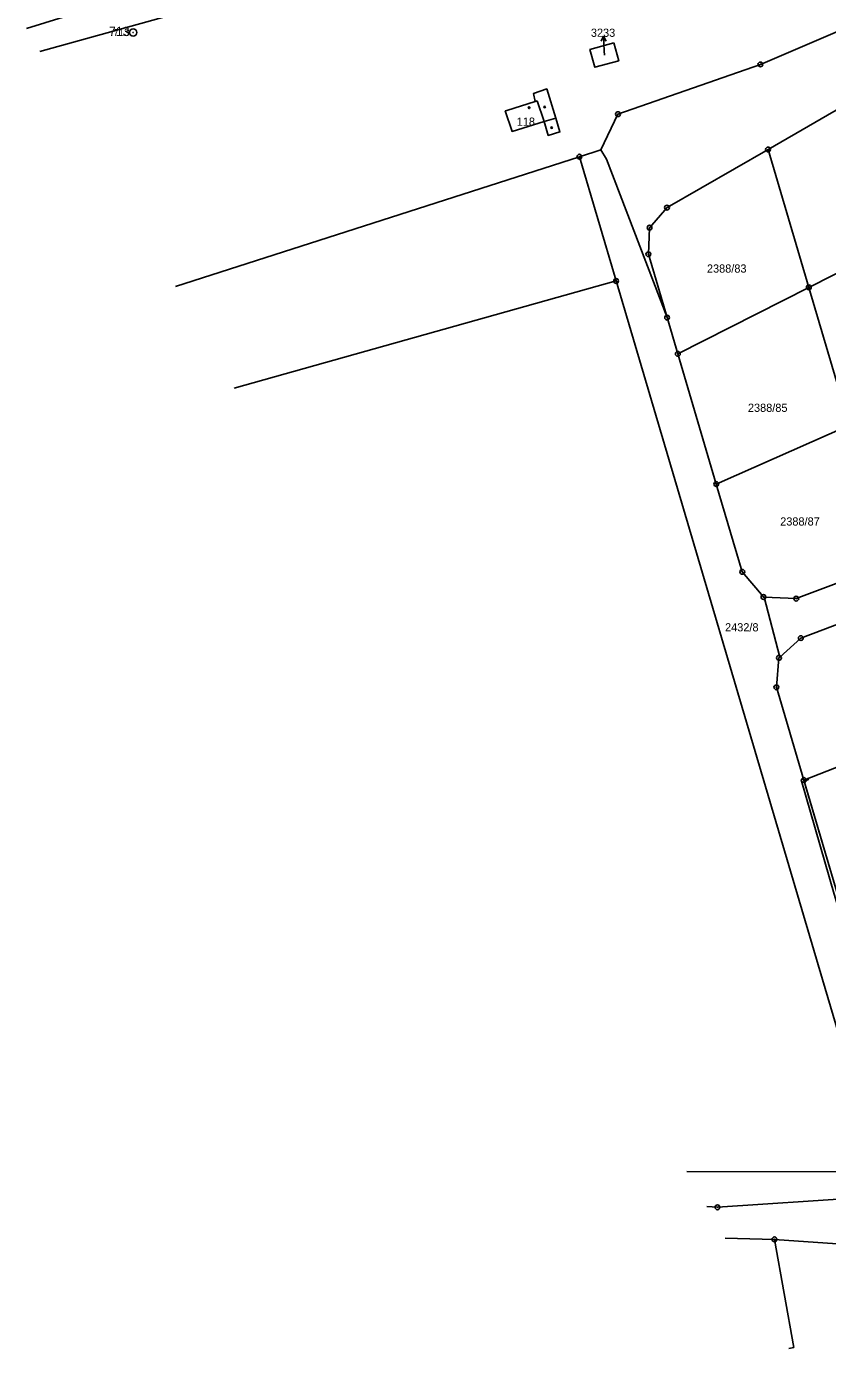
# Model space of a CAD drawing. Extents: x -758836 to -757729, y -1175316 to -1174366.
# Drawn here: x -758752.5 to -758586.1, y -1175287.9 to -1175013.2 of the extents above; entities that cross this region are included whole.
import ezdxf

# ---------------------------------------------------------------- set-up
doc = ezdxf.new("R2010")
doc.units = 0
for name, color, linetype in [('Hranice parcel', 7, 'Continuous'), ('Parcelní čísla', 7, 'Continuous'), ('Pop  PČ popisy', 7, 'Continuous'), ('Poz předměty', 7, 'Continuous'), ('Vnitřní kresba', 7, 'Continuous'), ('Věcná břemena k části', 7, 'Continuous'), ('Značky bodu BP', 7, 'Continuous'), ('Značky budov', 7, 'Continuous')]:
    doc.layers.add(name, color=color, linetype=linetype)

msp = doc.modelspace()

# ---------------------------------------------------------------- linework, layer by layer
at = {"layer": 'Hranice parcel'}
for p, q in [((-758637.64, -1175040.23), (-758633.16, -1175038.79)), ((-758630.01, -1175066.05), (-758637.64, -1175040.23)), ((-758590, -1175067.37), (-758598.46, -1175038.72)), ((-758590, -1175067.37), (-758562.8, -1175053.56)), ((-758617.2, -1175081.18), (-758590, -1175067.37)), ((-758581.53, -1175096.02), (-758590, -1175067.37)), ((-758619.42, -1175073.66), (-758617.2, -1175081.18)), ((-758617.2, -1175081.18), (-758609.21, -1175108.24)), ((-758609.21, -1175108.24), (-758581.53, -1175096.02)), ((-758573.07, -1175124.66), (-758592.6, -1175132.04)), ((-758592.6, -1175132.04), (-758599.28, -1175131.71)), ((-758599.28, -1175131.71), (-758596, -1175144.18)), ((-758591.03, -1175169.74), (-758562.99, -1175158.76)), ((-758591.03, -1175169.74), (-758583.12, -1175196.49)), ((-758607.36, -1175264.92), (-758597.14, -1175265.17)), ((-758597.14, -1175265.17), (-758580.11, -1175266.34))]:
    msp.add_line(p, q, dxfattribs=at)
for points in [[(-758749.71, -1175018.36), (-758683.75, -1175000), (-758648.73, -1174990.25), (-758595.39, -1174971.76), (-758559.83, -1174954.39), (-758554.18, -1174950.69), (-758542.58, -1174943.09), (-758500.14, -1174908.44), (-758460.25, -1174869.94), (-758457.56, -1174867.46)], [(-758633.16, -1175038.79), (-758629.62, -1175031.39), (-758600.05, -1175021.05), (-758568.41, -1175007.42), (-758540.08, -1174988.98)], [(-758752.46, -1175013.6), (-758691.55, -1174994.68)], [(-758630.47, -1175016.57), (-758629.45, -1175020.28), (-758634.44, -1175021.64), (-758635.46, -1175017.93), (-758630.47, -1175016.57)], [(-758646.82, -1175028.75), (-758652.71, -1175030.6), (-758653.04, -1175030.7), (-758651.6, -1175034.96), (-758644.97, -1175032.94), (-758644.1, -1175035.81), (-758641.69, -1175035.08), (-758642.56, -1175032.21), (-758644.4, -1175026.13), (-758647.17, -1175027.11), (-758646.82, -1175028.75)], [(-758562.8, -1175053.56), (-758568.92, -1175032.85), (-758573.52, -1175027.8), (-758580.34, -1175028.28), (-758598.46, -1175038.72)], [(-758637.64, -1175040.23), (-758721.51, -1175067.2)], [(-758619.42, -1175073.66), (-758632.02, -1175040.71), (-758633.16, -1175038.79)], [(-758598.46, -1175038.72), (-758619.44, -1175050.8), (-758623.06, -1175054.97), (-758623.31, -1175060.49), (-758619.42, -1175073.66)], [(-758630.01, -1175066.05), (-758709.31, -1175088.33)], [(-758574.97, -1175252.32), (-758587.13, -1175211.17), (-758630.01, -1175066.05)], [(-758609.21, -1175108.24), (-758603.81, -1175126.47), (-758599.42, -1175131.7), (-758599.28, -1175131.71)], [(-758596, -1175144.18), (-758591.65, -1175140.24), (-758570.79, -1175132.36)], [(-758596, -1175144.18), (-758596.19, -1175144.35), (-758596.73, -1175150.46), (-758591.03, -1175169.74)], [(-758611.17, -1175258.33), (-758608.97, -1175258.5), (-758579.71, -1175256.56), (-758579.15, -1175259.49)], [(-758597.14, -1175265.17), (-758593.11, -1175287.61), (-758594.12, -1175287.85)]]:
    msp.add_lwpolyline(points, dxfattribs=at)
at = {"layer": 'Pop  PČ popisy'}
for p, q in [((-758632.65, -1175015.21), (-758633.1, -1175016.24)), ((-758632.49, -1175018.21), (-758632.65, -1175015.21)), ((-758632.65, -1175015.21), (-758632.1, -1175016.19)), ((-758632.44, -1175019.14), (-758632.49, -1175018.21))]:
    msp.add_line(p, q, dxfattribs=at)
at = {"layer": 'Poz předměty'}
msp.add_line((-758583.89, -1175251.11), (-758615.35, -1175251.08), dxfattribs=at)
at = {"layer": 'Vnitřní kresba'}
for p, q in [((-758646.82, -1175028.75), (-758646.41, -1175028.62)), ((-758646.41, -1175028.62), (-758644.97, -1175032.94)), ((-758644.97, -1175032.94), (-758642.56, -1175032.21))]:
    msp.add_line(p, q, dxfattribs=at)
at = {"layer": 'Věcná břemena k části'}
msp.add_lwpolyline([(-758580.9, -1175206.04), (-758577.82, -1175216.22), (-758575.47, -1175223.18), (-758575.66, -1175223.59), (-758572.1, -1175236.14), (-758570.7, -1175240.18), (-758569.77, -1175241.67), (-758570.31, -1175239.85), (-758575.15, -1175223.48), (-758575.22, -1175223.24), (-758574.33, -1175222.87), (-758574.38, -1175222.69), (-758575.03, -1175222.91), (-758577.32, -1175216.12), (-758583.12, -1175196.49), (-758590.96, -1175169.98), (-758590.09, -1175169.64), (-758590.18, -1175169.41), (-758591.03, -1175169.74), (-758591.1, -1175169.5), (-758591.56, -1175169.72), (-758584.74, -1175193.45)], close=True, dxfattribs=at)
at = {"layer": 'Značky bodu BP'}
for centre, radius in [((-758730.3, -1175014.41), 0.75), ((-758730.3, -1175014.41), 0.03), ((-758600.05, -1175021.05), 0.5), ((-758600.05, -1175021.05), 0.0303), ((-758629.62, -1175031.39), 0.5), ((-758629.62, -1175031.39), 0.0303), ((-758637.64, -1175040.23), 0.5), ((-758637.64, -1175040.23), 0.0303), ((-758598.46, -1175038.72), 0.5), ((-758598.46, -1175038.72), 0.0303), ((-758619.44, -1175050.8), 0.5), ((-758619.44, -1175050.8), 0.0303), ((-758623.06, -1175054.97), 0.5), ((-758623.06, -1175054.97), 0.0303), ((-758623.31, -1175060.49), 0.5), ((-758623.31, -1175060.49), 0.0303), ((-758630.01, -1175066.05), 0.5), ((-758630.01, -1175066.05), 0.0303), ((-758590, -1175067.37), 0.5), ((-758590, -1175067.37), 0.0303), ((-758619.42, -1175073.66), 0.5), ((-758619.42, -1175073.66), 0.0303), ((-758617.2, -1175081.18), 0.5), ((-758617.2, -1175081.18), 0.0303), ((-758609.21, -1175108.24), 0.5), ((-758609.21, -1175108.24), 0.0303), ((-758603.81, -1175126.47), 0.5), ((-758603.81, -1175126.47), 0.0303), ((-758599.42, -1175131.7), 0.5), ((-758599.42, -1175131.7), 0.0303), ((-758592.6, -1175132.04), 0.5), ((-758592.6, -1175132.04), 0.0303), ((-758591.65, -1175140.24), 0.5), ((-758591.65, -1175140.24), 0.0303), ((-758596.19, -1175144.35), 0.5), ((-758596.19, -1175144.35), 0.0303), ((-758596.73, -1175150.46), 0.5), ((-758596.73, -1175150.46), 0.0303), ((-758591.03, -1175169.74), 0.5), ((-758591.03, -1175169.74), 0.0303), ((-758608.97, -1175258.5), 0.5), ((-758608.97, -1175258.5), 0.0303), ((-758597.14, -1175265.17), 0.5), ((-758597.14, -1175265.17), 0.0303)]:
    msp.add_circle(centre, radius, dxfattribs=at)
at = {"layer": 'Značky budov'}
for centre in [(-758648.08, -1175030.05), (-758644.84, -1175029.89), (-758643.38, -1175034.18)]:
    msp.add_circle(centre, 0.175, dxfattribs=at)

# ---------------------------------------------------------------- texts
at = {"layer": 'Parcelní čísla'}
for s, p in [('3233', (-758635.25, -1175015.32)), ('118', (-758650.65, -1175033.79)), ('2388/83', (-758611.15, -1175064.31)), ('2388/85', (-758602.64, -1175093.24)), ('2388/87', (-758595.94, -1175116.86)), ('2432/8', (-758607.39, -1175138.85))]:
    msp.add_text(s, height=1.7, dxfattribs=at).set_placement(p)
at = {"layer": 'Značky bodu BP'}
for height, p in [(1.919, (-758735.34, -1175015.16)), (1.5, (-758734.4, -1175015.16))]:
    msp.add_text('713', height=height, dxfattribs=at).set_placement(p)

doc.saveas('drawing.dxf')
